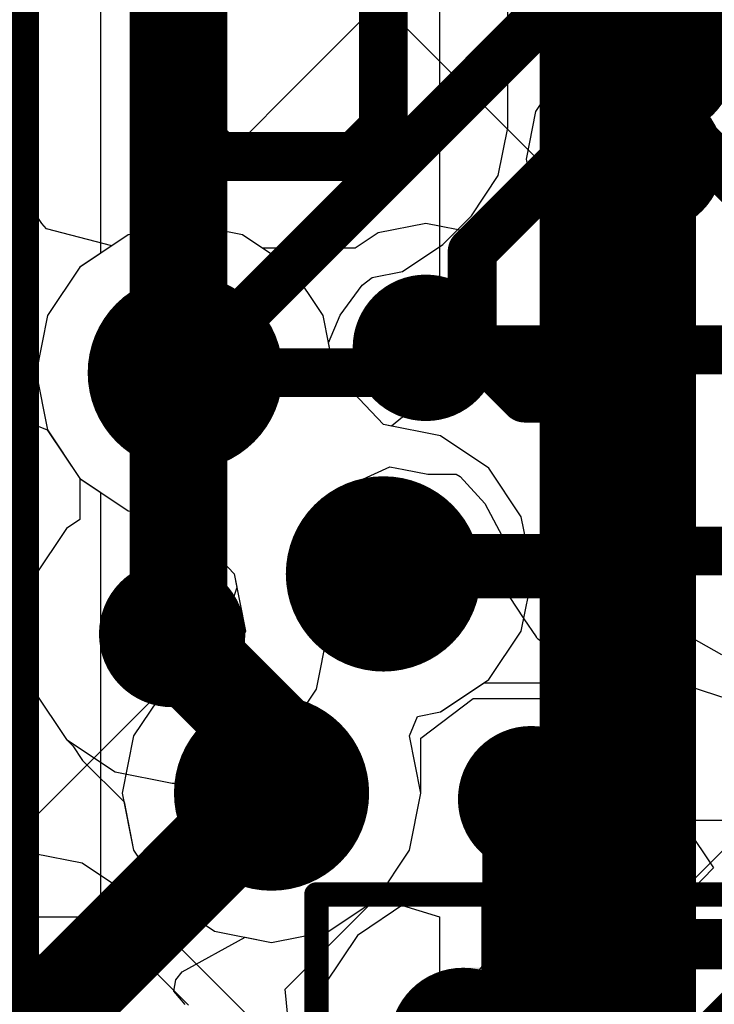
# Model space of a CAD drawing. Header units: millimetres. Extents: x -2 to 68, y -2 to 27.4.
# Tile 568 of 594: x 57.1 to 58.5, y 17.6 to 19.6. Entities that reach past the tile are written whole.
import ezdxf

# ---------------------------------------------------------------- set-up
doc = ezdxf.new("R2010")
doc.units = ezdxf.units.MM
for name, color, linetype in [('BottomLayer', 5, 'Continuous'), ('DrillGuide', 244, 'Continuous'), ('Mechanical13', 56, 'Continuous'), ('Mechanical15', 56, 'Continuous'), ('MidLayer1', 16, 'Continuous'), ('MidLayer2', 76, 'Continuous'), ('MidLayer3', 90, 'Continuous'), ('MidLayer4', 156, 'Continuous'), ('MidLayer5', 130, 'Continuous'), ('MidLayer6', 216, 'Continuous'), ('MidLayer7', 6, 'Continuous'), ('MidLayer8', 54, 'Continuous'), ('MultiLayer', 9, 'Continuous'), ('TopLayer', 1, 'Continuous'), ('TopPaste', 8, 'Continuous'), ('TopSolder', 216, 'Continuous'), ('ViaHoleLayer', 16, 'Continuous')]:
    doc.layers.add(name, color=color, linetype=linetype)

# ---------------------------------------------------------------- blocks, each defined once
blk = doc.blocks.new('CAP_0402_308')
at = {"layer": 'Mechanical13', "const_width": 0.12}
for points in [[(0.53, 0.28), (-0.53, 0.28)], [(-0.53, -0.28), (-0.53, 0.28)], [(0.53, -0.28), (0.53, 0.28)], [(0.53, -0.28), (-0.53, -0.28)]]:
    blk.add_lwpolyline(points, dxfattribs=at)
at = {"layer": 'Mechanical13', "const_width": 0.06}
for points in [[(-0.56, 0.28, 1), (-0.5, 0.28, 1)], [(-0.56, 0.28, 1), (-0.5, 0.28, 1)], [(0.5, 0.28, 1), (0.56, 0.28, 1)], [(0.5, 0.28, 1), (0.56, 0.28, 1)], [(-0.56, -0.28, 1), (-0.5, -0.28, 1)], [(-0.56, -0.28, 1), (-0.5, -0.28, 1)], [(0.5, -0.28, 1), (0.56, -0.28, 1)], [(0.5, -0.28, 1), (0.56, -0.28, 1)]]:
    blk.add_lwpolyline(points, format="xyb", close=True, dxfattribs=at)
at = {"layer": 'Mechanical15', "const_width": 0.05}
for points in [[(0.9, 0.44), (-0.9, 0.44)], [(-0.9, -0.44), (-0.9, 0.44)], [(0.9, -0.44), (0.9, 0.44)], [(0, -0.22), (0, 0.22)], [(0.22, 0), (-0.22, 0)], [(0.9, -0.44), (-0.9, -0.44)]]:
    blk.add_lwpolyline(points, dxfattribs=at)
at = {"layer": 'Mechanical15'}
for points, const_width in [([(-0.9125, 0.44, 1), (-0.8875, 0.44, 1)], 0.025), ([(-0.9125, 0.44, 1), (-0.8875, 0.44, 1)], 0.025), ([(0.8875, 0.44, 1), (0.9125, 0.44, 1)], 0.025), ([(0.8875, 0.44, 1), (0.9125, 0.44, 1)], 0.025), ([(-0.0125, 0.22, 1), (0.0125, 0.22, 1)], 0.025), ([(0.165, 0, 1), (-0.165, 0, 1)], 0.05), ([(-0.2325, 0, 1), (-0.2075, 0, 1)], 0.025), ([(-0.1775, 0, 1), (-0.1525, 0, 1)], 0.025), ([(0.1525, 0, 1), (0.1775, 0, 1)], 0.025), ([(0.2075, 0, 1), (0.2325, 0, 1)], 0.025), ([(-0.0125, -0.22, 1), (0.0125, -0.22, 1)], 0.025), ([(-0.9125, -0.44, 1), (-0.8875, -0.44, 1)], 0.025), ([(-0.9125, -0.44, 1), (-0.8875, -0.44, 1)], 0.025), ([(0.8875, -0.44, 1), (0.9125, -0.44, 1)], 0.025), ([(0.8875, -0.44, 1), (0.9125, -0.44, 1)], 0.025)]:
    blk.add_lwpolyline(points, format="xyb", close=True, dxfattribs=dict(at, const_width=const_width))
at = {"layer": 'TopLayer', "const_width": 0.1508}
for points in [[(-0.6746, 0.1392, 1), (-0.5238, 0.1392, 1)], [(-0.3462, 0.1392, 1), (-0.1954, 0.1392, 1)], [(0.1954, 0.1392, 1), (0.3462, 0.1392, 1)], [(0.5238, 0.1392, 1), (0.6746, 0.1392, 1)], [(-0.6746, -0.1392, 1), (-0.5238, -0.1392, 1)], [(-0.3462, -0.1392, 1), (-0.1954, -0.1392, 1)], [(0.1954, -0.1392, 1), (0.3462, -0.1392, 1)], [(0.5238, -0.1392, 1), (0.6746, -0.1392, 1)]]:
    blk.add_lwpolyline(points, format="xyb", close=True, dxfattribs=at)
at = {"layer": 'TopLayer'}
for points in [[(-0.2708, 0.29), (-0.5992, 0.29), (-0.2708, -0.29), (-0.5992, -0.29)], [(0.2708, -0.29), (0.5992, -0.29), (0.2708, 0.29), (0.5992, 0.29)], [(-0.12, 0.1392), (-0.75, 0.1392), (-0.12, -0.1392), (-0.75, -0.1392)], [(0.12, -0.1392), (0.75, -0.1392), (0.12, 0.1392), (0.75, 0.1392)]]:
    blk.add_solid(points, dxfattribs=at)
at = {"layer": 'TopPaste', "const_width": 0.1508}
for points in [[(-0.6746, 0.1392, 1), (-0.5238, 0.1392, 1)], [(-0.3462, 0.1392, 1), (-0.1954, 0.1392, 1)], [(0.1954, 0.1392, 1), (0.3462, 0.1392, 1)], [(0.5238, 0.1392, 1), (0.6746, 0.1392, 1)], [(-0.6746, -0.1392, 1), (-0.5238, -0.1392, 1)], [(-0.3462, -0.1392, 1), (-0.1954, -0.1392, 1)], [(0.1954, -0.1392, 1), (0.3462, -0.1392, 1)], [(0.5238, -0.1392, 1), (0.6746, -0.1392, 1)]]:
    blk.add_lwpolyline(points, format="xyb", close=True, dxfattribs=at)
at = {"layer": 'TopPaste'}
for points in [[(-0.2708, 0.29), (-0.5992, 0.29), (-0.2708, -0.29), (-0.5992, -0.29)], [(0.2708, -0.29), (0.5992, -0.29), (0.2708, 0.29), (0.5992, 0.29)], [(-0.12, 0.1392), (-0.75, 0.1392), (-0.12, -0.1392), (-0.75, -0.1392)], [(0.12, -0.1392), (0.75, -0.1392), (0.12, 0.1392), (0.75, 0.1392)]]:
    blk.add_solid(points, dxfattribs=at)
at = {"layer": 'TopSolder', "const_width": 0.1508}
for points in [[(-0.6746, 0.1392, 1), (-0.5238, 0.1392, 1)], [(-0.3462, 0.1392, 1), (-0.1954, 0.1392, 1)], [(0.1954, 0.1392, 1), (0.3462, 0.1392, 1)], [(0.5238, 0.1392, 1), (0.6746, 0.1392, 1)], [(-0.6746, -0.1392, 1), (-0.5238, -0.1392, 1)], [(-0.3462, -0.1392, 1), (-0.1954, -0.1392, 1)], [(0.1954, -0.1392, 1), (0.3462, -0.1392, 1)], [(0.5238, -0.1392, 1), (0.6746, -0.1392, 1)]]:
    blk.add_lwpolyline(points, format="xyb", close=True, dxfattribs=at)
at = {"layer": 'TopSolder'}
for points in [[(-0.2708, 0.29), (-0.5992, 0.29), (-0.2708, -0.29), (-0.5992, -0.29)], [(0.2708, -0.29), (0.5992, -0.29), (0.2708, 0.29), (0.5992, 0.29)], [(-0.12, 0.1392), (-0.75, 0.1392), (-0.12, -0.1392), (-0.75, -0.1392)], [(0.12, -0.1392), (0.75, -0.1392), (0.12, 0.1392), (0.75, 0.1392)]]:
    blk.add_solid(points, dxfattribs=at)

msp = doc.modelspace()

# ---------------------------------------------------------------- linework, layer by layer
at = {"layer": 'BottomLayer'}
for p, q in [((56.9775, 18.7794), (57.1045, 18.7115)), ((57.1045, 18.7115), (57.1045, 18.3965)), ((57.7802, 18.6438), (57.8432, 18.6726)), ((57.8432, 18.6726), (57.8718, 18.6669)), ((57.8718, 18.6669), (57.921, 18.6571)), ((57.921, 18.6571), (57.9789, 18.6571)), ((57.9789, 18.6571), (57.9876, 18.6527)), ((57.7162, 18.5954), (57.7802, 18.6438)), ((57.9876, 18.6527), (58.0377, 18.5975)), ((57.7162, 18.3338), (57.7162, 18.5954)), ((58.0377, 18.5975), (58.0733, 18.5301)), ((58.0733, 18.5301), (58.0681, 18.504)), ((58.0681, 18.504), (58.0681, 18.504)), ((58.0681, 18.504), (58.0681, 18.5039)), ((58.0681, 18.5039), (58.0781, 18.4538)), ((58.0781, 18.4538), (58.0875, 18.4065)), ((57.1045, 18.3965), (57.0912, 18.33)), ((58.0875, 18.4065), (58.0875, 18.4064)), ((58.0875, 18.4064), (58.0875, 18.4064)), ((58.0875, 18.4064), (58.1178, 18.3611)), ((58.1178, 18.3611), (58.1428, 18.3238)), ((57.6929, 18.2167), (57.7162, 18.3338)), ((57.0912, 18.33), (57.1145, 18.213)), ((58.1428, 18.3238), (58.1428, 18.3237)), ((58.1428, 18.3237), (58.1428, 18.3237)), ((58.1428, 18.3237), (58.1468, 18.3197)), ((58.1468, 18.3197), (58.1906, 18.2905)), ((58.1906, 18.2905), (58.2295, 18.2645)), ((58.2295, 18.2645), (58.2295, 18.2645)), ((58.2295, 18.2645), (58.2295, 18.2645)), ((58.2295, 18.2645), (58.2778, 18.2549)), ((58.2778, 18.2549), (58.3208, 18.2463)), ((58.3208, 18.2463), (58.3282, 18.2439)), ((58.3282, 18.2439), (58.4029, 18.1711)), ((57.1145, 18.213), (57.1808, 18.1137)), ((57.6266, 18.1175), (57.6929, 18.2167)), ((58.4029, 18.1711), (58.4037, 18.0289)), ((57.1808, 18.1137), (57.2801, 18.0474)), ((57.5236, 18.0474), (57.6229, 18.1137)), ((57.6229, 18.1137), (57.6266, 18.1175)), ((57.6266, 18.1175), (57.6266, 18.1175)), ((57.2801, 18.0474), (57.3971, 18.0242)), ((57.4066, 18.0242), (57.5236, 18.0474)), ((58.4037, 18.0289), (58.3272, 17.9521)), ((57.3971, 18.0242), (57.4066, 18.0242)), ((57.4066, 18.0242), (57.4066, 18.0242)), ((58.3215, 17.9504), (58.229, 17.932)), ((58.3272, 17.9521), (58.3215, 17.9504)), ((58.229, 17.932), (58.1463, 17.8767)), ((57.115, 17.8799), (56.115, 17.8799)), ((57.2125, 17.8605), (57.115, 17.8799)), ((58.1428, 17.8732), (58.0875, 17.7905)), ((58.1449, 17.8746), (58.1428, 17.8732)), ((58.1463, 17.8767), (58.1449, 17.8746)), ((57.2952, 17.8052), (57.2125, 17.8605)), ((57.5452, 17.5552), (57.2952, 17.8052)), ((58.0875, 17.7905), (58.0681, 17.693)), ((58.0681, 17.693), (57.9655, 17.5669))]:
    msp.add_line(p, q, dxfattribs=at)
for points, const_width in [([(57.4103, 18.3338), (57.4103, 21.0103)], 0.2), ([(58.3772, 19.3024), (58.3791, 19.3004)], 0.1), ([(58.3791, 19.3004), (59.0346, 19.3004)], 0.1), ([(57.917, 18.916), (57.921, 18.912)], 0.1), ([(57.921, 18.912), (59.035, 18.912)], 0.1), ([(58.323, 18.504), (58.327, 18.5)], 0.1), ([(58.327, 18.5), (59.035, 18.5)], 0.1), ([(57.4066, 18.33), (57.4103, 18.3338)], 0.2), ([(57.3971, 18.33), (57.4066, 18.33)], 0.2), ([(58.3265, 17.6965), (59.0315, 17.6965)], 0.1), ([(58.323, 17.693), (58.3265, 17.6965)], 0.08), ([(56.115, 17.625), (57.115, 17.625)], 0.1), ([(57.115, 17.625), (57.365, 17.375)], 0.1)]:
    msp.add_lwpolyline(points, dxfattribs=dict(at, const_width=const_width))
for points, const_width in [([(58.3022, 19.3024, 1), (58.4522, 19.3024, 1)], 0.15), ([(58.3522, 19.3024, 1), (58.4022, 19.3024, 1)], 0.05), ([(58.3541, 19.3004, 1), (58.4041, 19.3004, 1)], 0.05), ([(58.3541, 19.3004, 1), (58.4041, 19.3004, 1)], 0.05), ([(57.842, 18.916, 1), (57.992, 18.916, 1)], 0.15), ([(57.892, 18.916, 1), (57.942, 18.916, 1)], 0.05), ([(57.896, 18.912, 1), (57.946, 18.912, 1)], 0.05), ([(57.896, 18.912, 1), (57.946, 18.912, 1)], 0.05), ([(58.248, 18.504, 1), (58.398, 18.504, 1)], 0.15), ([(58.298, 18.504, 1), (58.348, 18.504, 1)], 0.05), ([(58.302, 18.5, 1), (58.352, 18.5, 1)], 0.05), ([(58.302, 18.5, 1), (58.352, 18.5, 1)], 0.05), ([(57.3221, 18.33, 1), (57.4721, 18.33, 1)], 0.15), ([(57.3603, 18.3338, 1), (57.4603, 18.3338, 1)], 0.1), ([(57.3603, 18.3338, 1), (57.4603, 18.3338, 1)], 0.1), ([(57.3471, 18.33, 1), (57.4471, 18.33, 1)], 0.1), ([(57.3566, 18.33, 1), (57.4566, 18.33, 1)], 0.1), ([(57.3566, 18.33, 1), (57.4566, 18.33, 1)], 0.1), ([(58.248, 17.693, 1), (58.398, 17.693, 1)], 0.15), ([(58.3015, 17.6965, 1), (58.3515, 17.6965, 1)], 0.05), ([(58.303, 17.693, 1), (58.343, 17.693, 1)], 0.04), ([(58.3065, 17.6965, 1), (58.3465, 17.6965, 1)], 0.04), ([(57.09, 17.625, 1), (57.14, 17.625, 1)], 0.05), ([(57.09, 17.625, 1), (57.14, 17.625, 1)], 0.05)]:
    msp.add_lwpolyline(points, format="xyb", close=True, dxfattribs=dict(at, const_width=const_width))
at = {"layer": 'DrillGuide'}
for points, const_width in [([(58.3522, 19.3024, 1), (58.4022, 19.3024, 1)], 0.05), ([(57.374, 18.865, 1), (57.474, 18.865, 1)], 0.1), ([(57.892, 18.916, 1), (57.942, 18.916, 1)], 0.05), ([(57.78, 18.453, 1), (57.88, 18.453, 1)], 0.1), ([(58.298, 18.504, 1), (58.348, 18.504, 1)], 0.05), ([(57.3721, 18.33, 1), (57.4221, 18.33, 1)], 0.05), ([(57.5508, 18.0041, 1), (57.6508, 18.0041, 1)], 0.1), ([(58.1077, 17.9915, 1), (58.1577, 17.9915, 1)], 0.05), ([(58.298, 17.693, 1), (58.348, 17.693, 1)], 0.05)]:
    msp.add_lwpolyline(points, format="xyb", close=True, dxfattribs=dict(at, const_width=const_width))
at = {"layer": 'MidLayer1'}
for p, q in [((57.424, 19.1709), (57.3069, 19.1476)), ((57.5411, 19.1476), (57.424, 19.1709)), ((57.3069, 19.1476), (57.2077, 19.0813)), ((57.6403, 19.0813), (57.5411, 19.1476)), ((57.2077, 19.0813), (57.1414, 18.9821)), ((57.7066, 18.9821), (57.6403, 19.0813)), ((57.1414, 18.9821), (57.1181, 18.865)), ((57.7299, 18.865), (57.7066, 18.9821)), ((57.1181, 18.865), (57.1414, 18.7479)), ((57.83, 18.7589), (57.7299, 18.865)), ((57.9471, 18.7356), (57.83, 18.7589)), ((57.1414, 18.7479), (57.2077, 18.6487)), ((58.0463, 18.6693), (57.9471, 18.7356)), ((58.1126, 18.5701), (58.0463, 18.6693)), ((57.2077, 18.6487), (57.3069, 18.5824)), ((57.3069, 18.5824), (57.424, 18.5591)), ((57.424, 18.5591), (57.5241, 18.453)), ((58.1359, 18.453), (58.1126, 18.5701)), ((57.5241, 18.453), (57.5296, 18.4253)), ((58.1126, 18.3359), (58.1359, 18.453)), ((57.5296, 18.4253), (57.4838, 18.2867)), ((58.0463, 18.2367), (58.1126, 18.3359)), ((57.4838, 18.2867), (57.3845, 18.2204)), ((57.9471, 18.1704), (58.0463, 18.2367)), ((57.3845, 18.2204), (57.3182, 18.1212)), ((57.8999, 18.161), (57.9471, 18.1704)), ((57.8834, 18.1212), (57.8999, 18.161)), ((57.3182, 18.1212), (57.2949, 18.0041)), ((57.9067, 18.0041), (57.8834, 18.1212)), ((57.2949, 18.0041), (57.3182, 17.8871)), ((57.8834, 17.8871), (57.9067, 18.0041)), ((57.3182, 17.8871), (57.3845, 17.7878)), ((57.8171, 17.7878), (57.8834, 17.8871)), ((57.3845, 17.7878), (57.4838, 17.7215)), ((57.7179, 17.7215), (57.8171, 17.7878)), ((57.4838, 17.7215), (57.6008, 17.6982)), ((57.6008, 17.6982), (57.7179, 17.7215))]:
    msp.add_line(p, q, dxfattribs=at)
for points, const_width in [([(57.324, 18.865, 1), (57.524, 18.865, 1)], 0.2), ([(57.73, 18.453, 1), (57.93, 18.453, 1)], 0.2), ([(57.5008, 18.0041, 1), (57.7008, 18.0041, 1)], 0.2), ([(58.0577, 17.9915, 1), (58.2077, 17.9915, 1)], 0.15)]:
    msp.add_lwpolyline(points, format="xyb", close=True, dxfattribs=dict(at, const_width=const_width))
at = {"layer": 'MidLayer2'}
for p, q in [((58.0849, 19.3666), (58.0849, 19.8945)), ((58.0655, 19.269), (58.0849, 19.3666)), ((58.0102, 19.1863), (58.0655, 19.269)), ((57.9517, 19.1278), (58.0102, 19.1863)), ((57.869, 19.0725), (57.9517, 19.1278)), ((57.7868, 19.0444), (57.8071, 19.0602)), ((57.8071, 19.0602), (57.869, 19.0725)), ((57.7417, 18.9827), (57.7868, 19.0444)), ((57.7177, 18.9261), (57.7417, 18.9827)), ((57.7299, 18.865), (57.7177, 18.9261)), ((57.83, 18.7589), (57.7299, 18.865)), ((57.9471, 18.7356), (57.83, 18.7589)), ((58.0463, 18.6693), (57.9471, 18.7356)), ((58.1126, 18.5701), (58.0463, 18.6693)), ((58.1359, 18.453), (58.1126, 18.5701)), ((58.1126, 18.3359), (58.1359, 18.453)), ((58.0463, 18.2367), (58.1126, 18.3359)), ((57.9471, 18.1704), (58.0463, 18.2367)), ((57.8999, 18.161), (57.9471, 18.1704)), ((57.8834, 18.1212), (57.8999, 18.161)), ((57.9067, 18.0041), (57.8834, 18.1212)), ((57.8834, 17.8871), (57.9067, 18.0041)), ((58.5899, 17.9514), (58.1498, 17.5112)), ((57.8171, 17.7878), (57.8834, 17.8871)), ((57.7179, 17.7215), (57.8171, 17.7878)), ((57.4178, 17.6379), (57.5467, 17.709)), ((57.5467, 17.709), (57.6008, 17.6982)), ((57.6008, 17.6982), (57.7179, 17.7215)), ((57.4049, 17.6215), (57.4178, 17.6379)), ((57.4005, 17.5982), (57.4049, 17.6215)), ((57.424, 17.5709), (57.4005, 17.5982))]:
    msp.add_line(p, q, dxfattribs=at)
at = {"layer": 'MidLayer2', "const_width": 0.1}
for points in [[(57.83, 19.3666), (57.83, 20.053)], [(57.431, 19.37), (57.431, 19.786)], [(57.074, 17.6221), (57.074, 19.761)], [(57.431, 19.37), (57.493, 19.308)], [(57.7714, 19.308), (57.83, 19.3666)], [(57.493, 19.308), (57.7714, 19.308)], [(58.33, 17.331), (58.7785, 17.7795)], [(56.924, 17.4721), (57.074, 17.6221)]]:
    msp.add_lwpolyline(points, dxfattribs=at)
at = {"layer": 'MidLayer2'}
for points, const_width in [([(57.406, 19.37, 1), (57.456, 19.37, 1)], 0.05), ([(57.406, 19.37, 1), (57.456, 19.37, 1)], 0.05), ([(57.805, 19.3666, 1), (57.855, 19.3666, 1)], 0.05), ([(57.805, 19.3666, 1), (57.855, 19.3666, 1)], 0.05), ([(57.468, 19.308, 1), (57.518, 19.308, 1)], 0.05), ([(57.468, 19.308, 1), (57.518, 19.308, 1)], 0.05), ([(57.7464, 19.308, 1), (57.7964, 19.308, 1)], 0.05), ([(57.7464, 19.308, 1), (57.7964, 19.308, 1)], 0.05), ([(57.324, 18.865, 1), (57.524, 18.865, 1)], 0.2), ([(57.73, 18.453, 1), (57.93, 18.453, 1)], 0.2), ([(57.5008, 18.0041, 1), (57.7008, 18.0041, 1)], 0.2), ([(57.049, 17.6221, 1), (57.099, 17.6221, 1)], 0.05), ([(57.049, 17.6221, 1), (57.099, 17.6221, 1)], 0.05)]:
    msp.add_lwpolyline(points, format="xyb", close=True, dxfattribs=dict(at, const_width=const_width))
at = {"layer": 'MidLayer3'}
for p, q in [((57.825, 19.6265), (57.3558, 19.1573)), ((57.3069, 19.1476), (57.2077, 19.0813)), ((57.3558, 19.1573), (57.3069, 19.1476)), ((57.2077, 19.0813), (57.1414, 18.9821)), ((57.1414, 18.9821), (57.1181, 18.865)), ((57.1181, 18.865), (57.1414, 18.7479)), ((57.1414, 18.7479), (57.2077, 18.6487)), ((57.2077, 18.6487), (57.3069, 18.5824)), ((57.3069, 18.5824), (57.424, 18.5591)), ((57.424, 18.5591), (57.5241, 18.453)), ((57.5241, 18.453), (57.5296, 18.4253)), ((57.5296, 18.4253), (57.4838, 18.2867)), ((58.3602, 18.3048), (58.396, 18.3405)), ((58.396, 18.3405), (58.46, 18.3235)), ((58.46, 18.3235), (58.523, 18.2879)), ((58.2775, 18.2495), (58.3602, 18.3048)), ((57.4838, 18.2867), (57.3845, 18.2204)), ((57.9471, 18.1704), (58.0364, 18.2301)), ((58.0364, 18.2301), (58.18, 18.2301)), ((58.18, 18.2301), (58.2775, 18.2495)), ((57.3845, 18.2204), (57.3182, 18.1212)), ((57.8999, 18.161), (57.9471, 18.1704)), ((57.8834, 18.1212), (57.8999, 18.161)), ((57.3182, 18.1212), (57.2949, 18.0041)), ((57.9067, 18.0041), (57.8834, 18.1212)), ((57.2949, 18.0041), (57.3182, 17.8871)), ((57.8834, 17.8871), (57.9067, 18.0041)), ((57.3182, 17.8871), (57.3845, 17.7878)), ((57.8171, 17.7878), (57.8834, 17.8871)), ((57.3845, 17.7878), (57.4838, 17.7215)), ((57.7179, 17.7215), (57.8171, 17.7878)), ((57.4838, 17.7215), (57.6008, 17.6982)), ((57.6008, 17.6982), (57.7179, 17.7215))]:
    msp.add_line(p, q, dxfattribs=at)
at = {"layer": 'MidLayer3', "const_width": 0.1}
for points in [[(57.424, 18.865), (58.431, 19.872)], [(58.0118, 19.1132), (58.1968, 19.2982)], [(58.1968, 19.2982), (58.5992, 19.2982)], [(58.0118, 18.9208), (58.0118, 19.1132)], [(58.0118, 18.9208), (58.1196, 18.813)], [(58.1196, 18.813), (58.235, 18.813)], [(58.235, 18.813), (58.33, 18.718)], [(58.33, 18.635), (58.33, 18.718)], [(58.18, 18.485), (58.33, 18.635)], [(57.83, 18.453), (57.862, 18.485)], [(57.862, 18.485), (58.18, 18.485)]]:
    msp.add_lwpolyline(points, dxfattribs=at)
at = {"layer": 'MidLayer3'}
for points, const_width in [([(58.1718, 19.2982, 1), (58.2218, 19.2982, 1)], 0.05), ([(58.1718, 19.2982, 1), (58.2218, 19.2982, 1)], 0.05), ([(57.9868, 19.1132, 1), (58.0368, 19.1132, 1)], 0.05), ([(57.9868, 19.1132, 1), (58.0368, 19.1132, 1)], 0.05), ([(57.324, 18.865, 1), (57.524, 18.865, 1)], 0.2), ([(57.9868, 18.9208, 1), (58.0368, 18.9208, 1)], 0.05), ([(57.9868, 18.9208, 1), (58.0368, 18.9208, 1)], 0.05), ([(57.399, 18.865, 1), (57.449, 18.865, 1)], 0.05), ([(58.0946, 18.813, 1), (58.1446, 18.813, 1)], 0.05), ([(58.0946, 18.813, 1), (58.1446, 18.813, 1)], 0.05), ([(58.21, 18.813, 1), (58.26, 18.813, 1)], 0.05), ([(58.21, 18.813, 1), (58.26, 18.813, 1)], 0.05), ([(58.305, 18.718, 1), (58.355, 18.718, 1)], 0.05), ([(58.305, 18.718, 1), (58.355, 18.718, 1)], 0.05), ([(58.305, 18.635, 1), (58.355, 18.635, 1)], 0.05), ([(58.305, 18.635, 1), (58.355, 18.635, 1)], 0.05), ([(57.73, 18.453, 1), (57.93, 18.453, 1)], 0.2), ([(57.837, 18.485, 1), (57.887, 18.485, 1)], 0.05), ([(57.837, 18.485, 1), (57.887, 18.485, 1)], 0.05), ([(58.155, 18.485, 1), (58.205, 18.485, 1)], 0.05), ([(58.155, 18.485, 1), (58.205, 18.485, 1)], 0.05), ([(57.805, 18.453, 1), (57.855, 18.453, 1)], 0.05), ([(57.5008, 18.0041, 1), (57.7008, 18.0041, 1)], 0.2)]:
    msp.add_lwpolyline(points, format="xyb", close=True, dxfattribs=dict(at, const_width=const_width))
at = {"layer": 'MidLayer4'}
for p, q in [((58.3772, 19.5573), (58.2796, 19.5379)), ((58.7776, 19.5573), (58.3772, 19.5573)), ((58.2796, 19.5379), (58.1969, 19.4826)), ((58.1969, 19.4826), (58.1417, 19.3999)), ((58.1417, 19.3999), (58.1223, 19.3024)), ((58.1223, 19.3024), (58.1384, 19.2215)), ((57.1302, 19.1706), (57.0763, 19.2513)), ((58.1384, 19.2215), (58.1011, 19.1791)), ((58.1011, 19.1791), (58.0354, 19.1375)), ((57.1397, 19.1596), (57.1302, 19.1706)), ((57.2735, 19.1252), (57.1397, 19.1596)), ((57.424, 19.1709), (57.3069, 19.1476)), ((57.5411, 19.1476), (57.424, 19.1709)), ((57.917, 19.1709), (57.8195, 19.1515)), ((58.0145, 19.1515), (57.917, 19.1709)), ((57.3069, 19.1476), (57.2735, 19.1252)), ((57.5825, 19.1199), (57.5411, 19.1476)), ((57.8195, 19.1515), (57.7722, 19.1199)), ((58.0354, 19.1375), (58.0145, 19.1515)), ((57.7722, 19.1199), (57.5825, 19.1199)), ((57.0007, 18.8043), (57.1413, 18.748)), ((57.1413, 18.748), (57.1425, 18.7463)), ((57.1425, 18.7463), (57.2077, 18.6487)), ((57.2077, 18.6487), (57.2077, 18.5643)), ((57.2077, 18.5643), (57.1808, 18.5463)), ((57.1808, 18.5463), (57.1145, 18.4471)), ((57.1145, 18.4471), (57.0912, 18.33)), ((57.0912, 18.33), (57.1145, 18.213)), ((58.3695, 18.2175), (58.403, 18.2399)), ((58.403, 18.2399), (58.5355, 18.197)), ((57.1145, 18.213), (57.1808, 18.1137)), ((58.272, 18.1981), (58.3695, 18.2175)), ((57.9067, 18.1165), (58.014, 18.1981)), ((58.014, 18.1981), (58.272, 18.1981)), ((57.1808, 18.1137), (57.1939, 18.1007)), ((57.9067, 18.0041), (57.9067, 18.1165)), ((57.1939, 18.1007), (57.2137, 18.071)), ((57.2137, 18.071), (57.2985, 17.9862)), ((57.8834, 17.8871), (57.9067, 18.0041)), ((57.2985, 17.9862), (57.3182, 17.8871)), ((58.323, 17.9479), (58.2255, 17.9285)), ((58.5951, 17.9479), (58.323, 17.9479)), ((58.2255, 17.9285), (58.1428, 17.8732)), ((57.3182, 17.8871), (57.3845, 17.7878)), ((57.8171, 17.7878), (57.8834, 17.8871)), ((58.1428, 17.8732), (58.0875, 17.7905)), ((57.3845, 17.7878), (57.4838, 17.7215)), ((57.7179, 17.7215), (57.8171, 17.7878)), ((58.0875, 17.7905), (58.0681, 17.693)), ((57.4838, 17.7215), (57.6008, 17.6982)), ((57.6008, 17.6982), (57.7179, 17.7215)), ((58.0681, 17.693), (58.0748, 17.6591)), ((58.0748, 17.6591), (58.065, 17.6415)), ((58.065, 17.6415), (57.9698, 17.5604))]:
    msp.add_line(p, q, dxfattribs=at)
for points, const_width in [([(58.3022, 19.3024, 1), (58.4522, 19.3024, 1)], 0.15), ([(58.3522, 19.3024, 1), (58.4022, 19.3024, 1)], 0.05), ([(57.324, 18.865, 1), (57.524, 18.865, 1)], 0.2), ([(57.842, 18.916, 1), (57.992, 18.916, 1)], 0.15), ([(57.892, 18.916, 1), (57.942, 18.916, 1)], 0.05), ([(57.399, 18.865, 1), (57.449, 18.865, 1)], 0.05), ([(57.841, 18.865, 1), (57.891, 18.865, 1)], 0.05), ([(57.841, 18.865, 1), (57.891, 18.865, 1)], 0.05), ([(58.248, 18.504, 1), (58.398, 18.504, 1)], 0.15), ([(57.73, 18.453, 1), (57.93, 18.453, 1)], 0.2), ([(58.298, 18.504, 1), (58.348, 18.504, 1)], 0.05), ([(57.805, 18.453, 1), (57.855, 18.453, 1)], 0.05), ([(58.247, 18.453, 1), (58.297, 18.453, 1)], 0.05), ([(58.247, 18.453, 1), (58.297, 18.453, 1)], 0.05), ([(57.3221, 18.33, 1), (57.4721, 18.33, 1)], 0.15), ([(57.3471, 18.33, 1), (57.4471, 18.33, 1)], 0.1), ([(57.38, 18.2972, 1), (57.48, 18.2972, 1)], 0.1), ([(57.38, 18.2972, 1), (57.48, 18.2972, 1)], 0.1), ([(57.38, 18.2873, 1), (57.48, 18.2873, 1)], 0.1), ([(57.38, 18.2873, 1), (57.48, 18.2873, 1)], 0.1), ([(57.5508, 18.1165, 1), (57.6508, 18.1165, 1)], 0.1), ([(57.5508, 18.1165, 1), (57.6508, 18.1165, 1)], 0.1), ([(57.5008, 18.0041, 1), (57.7008, 18.0041, 1)], 0.2), ([(57.5508, 18.0041, 1), (57.6508, 18.0041, 1)], 0.1), ([(58.248, 17.693, 1), (58.398, 17.693, 1)], 0.15), ([(58.298, 17.693, 1), (58.348, 17.693, 1)], 0.05)]:
    msp.add_lwpolyline(points, format="xyb", close=True, dxfattribs=dict(at, const_width=const_width))
for points, const_width in [([(58.3772, 19.3024), (58.7776, 19.3024)], 0.1), ([(57.866, 18.865), (57.917, 18.916)], 0.1), ([(57.424, 18.865), (57.866, 18.865)], 0.1), ([(58.272, 18.453), (58.323, 18.504)], 0.1), ([(57.83, 18.453), (58.272, 18.453)], 0.1), ([(57.3971, 18.33), (57.43, 18.2972)], 0.2), ([(57.43, 18.2873), (57.43, 18.2972)], 0.2), ([(57.43, 18.2873), (57.6008, 18.1165)], 0.2), ([(57.6008, 18.0041), (57.6008, 18.1165)], 0.2), ([(58.323, 17.693), (58.639, 17.693)], 0.1)]:
    msp.add_lwpolyline(points, dxfattribs=dict(at, const_width=const_width))
at = {"layer": 'MidLayer5'}
for p, q in [((57.9451, 19.6699), (57.9451, 18.8361)), ((57.424, 19.1709), (57.3069, 19.1476)), ((57.5411, 19.1476), (57.424, 19.1709)), ((57.3069, 19.1476), (57.2077, 19.0813)), ((57.6403, 19.0813), (57.5411, 19.1476)), ((57.2077, 19.0813), (57.1414, 18.9821)), ((57.7066, 18.9821), (57.6403, 19.0813)), ((57.1414, 18.9821), (57.1181, 18.865)), ((57.7299, 18.865), (57.7066, 18.9821)), ((57.1181, 18.865), (57.1414, 18.7479)), ((57.83, 18.7589), (57.7299, 18.865)), ((57.9451, 18.8361), (57.8469, 18.7555)), ((57.8469, 18.7555), (57.83, 18.7589)), ((57.1414, 18.7479), (57.2077, 18.6487)), ((57.2077, 18.6487), (57.3069, 18.5824)), ((57.3069, 18.5824), (57.424, 18.5591)), ((57.424, 18.5591), (57.5241, 18.453)), ((57.5241, 18.453), (57.5296, 18.4253)), ((57.5296, 18.4253), (57.4838, 18.2867)), ((57.4838, 18.2867), (57.3845, 18.2204)), ((57.3845, 18.2204), (57.3182, 18.1212)), ((57.3182, 18.1212), (57.2949, 18.0041)), ((57.2949, 18.0041), (57.3182, 17.8871)), ((57.3182, 17.8871), (57.3845, 17.7878)), ((57.3845, 17.7878), (57.4838, 17.7215)), ((57.7179, 17.7215), (57.8171, 17.7878)), ((57.8171, 17.7878), (57.8181, 17.7893)), ((57.8181, 17.7893), (57.9451, 17.7508)), ((57.9451, 17.7508), (57.9451, 17.2361)), ((57.4838, 17.7215), (57.6008, 17.6982)), ((57.6008, 17.6982), (57.7179, 17.7215))]:
    msp.add_line(p, q, dxfattribs=at)
at = {"layer": 'MidLayer5', "const_width": 0.1}
for points in [[(58.2, 17.1247), (58.2, 20.1828)], [(58.4, 17.2076), (58.4, 20.1)]]:
    msp.add_lwpolyline(points, dxfattribs=at)
at = {"layer": 'MidLayer5', "const_width": 0.2}
for points in [[(57.324, 18.865, 1), (57.524, 18.865, 1)], [(57.73, 18.453, 1), (57.93, 18.453, 1)], [(57.5008, 18.0041, 1), (57.7008, 18.0041, 1)]]:
    msp.add_lwpolyline(points, format="xyb", close=True, dxfattribs=at)
at = {"layer": 'MidLayer6'}
for p, q in [((57.424, 19.1709), (57.3069, 19.1476)), ((57.5411, 19.1476), (57.424, 19.1709)), ((57.3069, 19.1476), (57.2077, 19.0813)), ((57.6403, 19.0813), (57.5411, 19.1476)), ((57.2077, 19.0813), (57.1414, 18.9821)), ((57.7066, 18.9821), (57.6403, 19.0813)), ((57.1414, 18.9821), (57.1181, 18.865)), ((57.7299, 18.865), (57.7066, 18.9821)), ((57.1181, 18.865), (57.1414, 18.7479)), ((57.83, 18.7589), (57.7299, 18.865)), ((57.9471, 18.7356), (57.83, 18.7589)), ((57.1414, 18.7479), (57.2077, 18.6487)), ((58.0463, 18.6693), (57.9471, 18.7356)), ((58.1126, 18.5701), (58.0463, 18.6693)), ((57.2077, 18.6487), (57.3069, 18.5824)), ((57.3069, 18.5824), (57.424, 18.5591)), ((57.424, 18.5591), (57.5241, 18.453)), ((58.1359, 18.453), (58.1126, 18.5701)), ((57.5241, 18.453), (57.5474, 18.3359)), ((58.1126, 18.3359), (58.1359, 18.453)), ((57.5474, 18.3359), (57.5312, 18.2968)), ((58.0463, 18.2367), (58.1126, 18.3359)), ((57.5312, 18.2968), (57.4804, 18.2867)), ((57.4804, 18.2867), (57.3812, 18.2204)), ((57.9471, 18.1704), (58.0463, 18.2367)), ((57.3811, 18.2204), (56.7992, 17.6385)), ((57.3812, 18.2204), (57.3811, 18.2204)), ((57.8999, 18.161), (57.9471, 18.1704)), ((57.8834, 18.1212), (57.8999, 18.161)), ((57.9067, 18.0041), (57.8834, 18.1212)), ((57.8834, 17.8871), (57.9067, 18.0041)), ((57.8171, 17.7878), (57.8834, 17.8871)), ((57.8069, 17.781), (57.8171, 17.7878)), ((57.6284, 17.6025), (57.8069, 17.781)), ((57.6403, 17.4813), (57.6284, 17.6025))]:
    msp.add_line(p, q, dxfattribs=at)
for points, const_width in [([(57.324, 18.865, 1), (57.524, 18.865, 1)], 0.2), ([(57.73, 18.453, 1), (57.93, 18.453, 1)], 0.2), ([(57.5008, 18.0041, 1), (57.7008, 18.0041, 1)], 0.2), ([(57.5474, 18.0041, 1), (57.6474, 18.0041, 1)], 0.1), ([(57.5474, 18.0041, 1), (57.6474, 18.0041, 1)], 0.1), ([(57.5508, 18.0041, 1), (57.6508, 18.0041, 1)], 0.1)]:
    msp.add_lwpolyline(points, format="xyb", close=True, dxfattribs=dict(at, const_width=const_width))
at = {"layer": 'MidLayer6', "const_width": 0.2}
for points in [[(56.7338, 17.1405), (57.5974, 18.0041)], [(57.5974, 18.0041), (57.6008, 18.0041)]]:
    msp.add_lwpolyline(points, dxfattribs=at)
at = {"layer": 'MidLayer7'}
for p, q in [((57.25, 20.2205), (57.25, 19.1095)), ((57.25, 19.1095), (57.2077, 19.0813)), ((57.2077, 19.0813), (57.1414, 18.9821)), ((57.1414, 18.9821), (57.1181, 18.865)), ((57.1181, 18.865), (57.1414, 18.7479)), ((57.1414, 18.7479), (57.2077, 18.6487)), ((57.2077, 18.6487), (57.25, 18.6205)), ((57.25, 18.6205), (57.25, 17.5095))]:
    msp.add_line(p, q, dxfattribs=at)
at = {"layer": 'MidLayer7', "const_width": 0.3}
msp.add_lwpolyline([(58.3206, 16.287), (58.3206, 20.4794)], dxfattribs=at)
at = {"layer": 'MidLayer7', "const_width": 0.2}
for points in [[(57.324, 18.865, 1), (57.524, 18.865, 1)], [(57.73, 18.453, 1), (57.93, 18.453, 1)], [(57.5008, 18.0041, 1), (57.7008, 18.0041, 1)]]:
    msp.add_lwpolyline(points, format="xyb", close=True, dxfattribs=at)
at = {"layer": 'MidLayer8'}
for p, q in [((57.424, 19.1709), (57.3069, 19.1476)), ((57.5411, 19.1476), (57.424, 19.1709)), ((57.3069, 19.1476), (57.2077, 19.0813)), ((57.6403, 19.0813), (57.5411, 19.1476)), ((57.2077, 19.0813), (57.1414, 18.9821)), ((57.7066, 18.9821), (57.6403, 19.0813)), ((57.1414, 18.9821), (57.1181, 18.865)), ((57.7299, 18.865), (57.7066, 18.9821)), ((57.1181, 18.865), (57.1414, 18.7479)), ((57.83, 18.7589), (57.7299, 18.865)), ((57.9471, 18.7356), (57.83, 18.7589)), ((57.1414, 18.7479), (57.2077, 18.6487)), ((58.0463, 18.6693), (57.9471, 18.7356)), ((58.1126, 18.5701), (58.0463, 18.6693)), ((57.2077, 18.6487), (57.3069, 18.5824)), ((57.3069, 18.5824), (57.424, 18.5591)), ((57.424, 18.5591), (57.5241, 18.453)), ((58.1359, 18.453), (58.1126, 18.5701)), ((57.5241, 18.453), (57.5296, 18.4253)), ((58.1126, 18.3359), (58.1359, 18.453)), ((57.5296, 18.4253), (57.4838, 18.2867)), ((58.0463, 18.2367), (58.1126, 18.3359)), ((57.4838, 18.2867), (57.3845, 18.2204)), ((57.9471, 18.1704), (58.0463, 18.2367)), ((57.3845, 18.2204), (57.3182, 18.1212)), ((57.8999, 18.161), (57.9471, 18.1704)), ((57.8834, 18.1212), (57.8999, 18.161)), ((57.3182, 18.1212), (57.2949, 18.0041)), ((57.9067, 18.0041), (57.8834, 18.1212)), ((57.2949, 18.0041), (57.3182, 17.8871)), ((57.8834, 17.8871), (57.9067, 18.0041)), ((57.3182, 17.8871), (57.3478, 17.8427)), ((57.8171, 17.7878), (57.8834, 17.8871)), ((57.3478, 17.8427), (57.2583, 17.7482)), ((57.7179, 17.7215), (57.8171, 17.7878)), ((57.3254, 17.6746), (57.4064, 17.7732)), ((57.4064, 17.7732), (57.4838, 17.7215)), ((57.2257, 17.75), (56.7174, 17.75)), ((57.25, 17.75), (57.2257, 17.75)), ((57.2583, 17.7482), (57.25, 17.75)), ((57.4838, 17.7215), (57.6008, 17.6982)), ((57.6008, 17.6982), (57.7179, 17.7215)), ((57.4304, 17.5696), (57.3254, 17.6746))]:
    msp.add_line(p, q, dxfattribs=at)
at = {"layer": 'MidLayer8', "const_width": 0.3}
msp.add_lwpolyline([(58.4, 19.5), (58.4, 20.2)], dxfattribs=at)
at = {"layer": 'MidLayer8'}
for points, const_width in [([(58.325, 19.5, 1), (58.475, 19.5, 1)], 0.15), ([(57.324, 18.865, 1), (57.524, 18.865, 1)], 0.2), ([(57.73, 18.453, 1), (57.93, 18.453, 1)], 0.2), ([(57.5008, 18.0041, 1), (57.7008, 18.0041, 1)], 0.2)]:
    msp.add_lwpolyline(points, format="xyb", close=True, dxfattribs=dict(at, const_width=const_width))
at = {"layer": 'MultiLayer'}
for points, const_width in [([(58.3022, 19.3024, 1), (58.4522, 19.3024, 1)], 0.15), ([(57.324, 18.865, 1), (57.524, 18.865, 1)], 0.2), ([(57.842, 18.916, 1), (57.992, 18.916, 1)], 0.15), ([(58.248, 18.504, 1), (58.398, 18.504, 1)], 0.15), ([(57.73, 18.453, 1), (57.93, 18.453, 1)], 0.2), ([(57.3221, 18.33, 1), (57.4721, 18.33, 1)], 0.15), ([(57.5008, 18.0041, 1), (57.7008, 18.0041, 1)], 0.2), ([(58.0577, 17.9915, 1), (58.2077, 17.9915, 1)], 0.15), ([(58.248, 17.693, 1), (58.398, 17.693, 1)], 0.15)]:
    msp.add_lwpolyline(points, format="xyb", close=True, dxfattribs=dict(at, const_width=const_width))
at = {"layer": 'TopLayer'}
for p, q in [((56.3007, 21.1478), (58.4316, 19.017)), ((58.4316, 19.017), (58.4316, 18.0313)), ((58.4316, 18.0313), (58.451, 17.9338)), ((58.451, 17.9338), (58.5062, 17.8511)), ((58.5062, 17.8511), (58.4179, 17.7598)), ((57.9935, 17.8023), (57.8761, 17.779)), ((58.0327, 17.8023), (57.9935, 17.8023)), ((58.0327, 17.4314), (58.0327, 17.8023)), ((58.2719, 17.8023), (58.2327, 17.8023)), ((58.2327, 17.8023), (58.2327, 17.3314)), ((58.3892, 17.779), (58.2719, 17.8023)), ((57.8761, 17.779), (57.7766, 17.7125)), ((58.4179, 17.7598), (58.3892, 17.779)), ((57.7766, 17.7125), (57.7101, 17.613)), ((57.7101, 17.613), (57.6868, 17.4956))]:
    msp.add_line(p, q, dxfattribs=at)
for points, const_width in [([(56.545, 21.5469), (58.8865, 19.2054)], 0.1), ([(56.345, 21.464), (58.6865, 19.1226)], 0.1), ([(58.1327, 17.3314), (58.1327, 17.9915)], 0.2)]:
    msp.add_lwpolyline(points, dxfattribs=dict(at, const_width=const_width))
for points, const_width in [([(58.0577, 17.9915, 1), (58.2077, 17.9915, 1)], 0.15), ([(58.0827, 17.9915, 1), (58.1827, 17.9915, 1)], 0.1)]:
    msp.add_lwpolyline(points, format="xyb", close=True, dxfattribs=dict(at, const_width=const_width))
at = {"layer": 'ViaHoleLayer'}
for points, const_width in [([(58.3522, 19.3024, 1), (58.4022, 19.3024, 1)], 0.05), ([(57.374, 18.865, 1), (57.474, 18.865, 1)], 0.1), ([(57.892, 18.916, 1), (57.942, 18.916, 1)], 0.05), ([(57.78, 18.453, 1), (57.88, 18.453, 1)], 0.1), ([(58.298, 18.504, 1), (58.348, 18.504, 1)], 0.05), ([(57.3721, 18.33, 1), (57.4221, 18.33, 1)], 0.05), ([(57.5508, 18.0041, 1), (57.6508, 18.0041, 1)], 0.1), ([(58.1077, 17.9915, 1), (58.1577, 17.9915, 1)], 0.05), ([(58.298, 17.693, 1), (58.348, 17.693, 1)], 0.05)]:
    msp.add_lwpolyline(points, format="xyb", close=True, dxfattribs=dict(at, const_width=const_width))

# ---------------------------------------------------------------- block references
at = {"rotation": 270}
msp.add_blockref('CAP_0402_308', (58.1327, 16.8964), dxfattribs=at)

doc.saveas('drawing.dxf')
